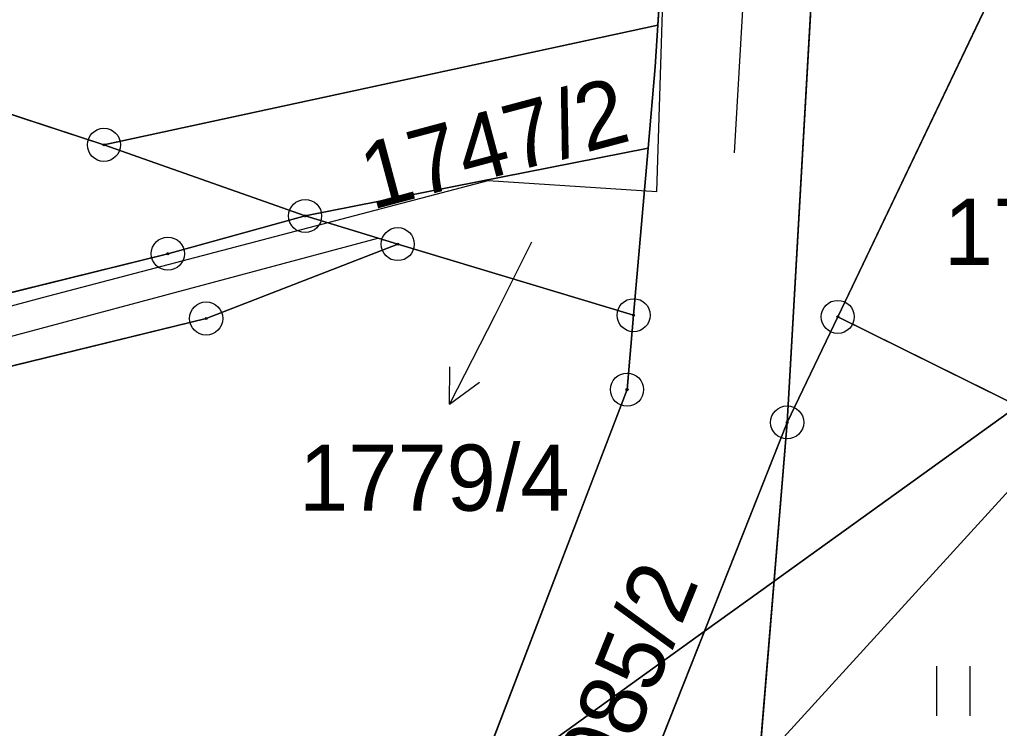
# Model space of a CAD drawing. Extents: x -706130 to -698555, y -971544 to -967260.
# Drawn here: x -703393.79 to -703364.17, y -970838.1 to -970816.67 of the extents above; entities that cross this region are included whole.
import ezdxf

# ---------------------------------------------------------------- set-up
doc = ezdxf.new("R2010")
doc.units = 0
for name, color, linetype in [('BPEJ hranice S', 7, 'Continuous'), ('BPEJ I-II trida ochrany S', 7, 'Continuous'), ('Hranice intravilán', 7, 'Continuous'), ('KN_Hranice_parcel', 7, 'Continuous'), ('KN_Parcelni cisla', 7, 'Continuous'), ('KN_Parcelni cisla_sipky', 7, 'Continuous'), ('KN_Polygon parcely', 7, 'Continuous'), ('KN_POZEMKY_14_OSTATNI PLOCHA', 7, 'Continuous'), ('KN_POZEMKY_5_ZAHRADA', 7, 'Continuous'), ('KN_POZEMKY_7_TTP', 7, 'Continuous'), ('KN_VYUZITI_17_ostatni plocha_ostatni komunikace', 7, 'Continuous'), ('KN_Věcná břemena k části', 7, 'Continuous'), ('KN_Značky bodu BP', 7, 'Continuous'), ('KN_Značky kultur', 7, 'Continuous'), ('Komunikace mistni obsluzne - osy S', 7, 'Continuous'), ('Plochy smíšené nezastavěného území všeobecné S', 7, 'Continuous'), ('Plochy smíšené obytné venkovské S', 7, 'Continuous'), ('Plochy verejnych prostranstvi - komunikace ostatni S', 7, 'Continuous'), ('Plochy zeleně sídelní ostatní S', 7, 'Continuous'), ('Plochy zemědělské všeobecné CELEK S', 7, 'Continuous'), ('Regulační bloky v krajině S', 7, 'Continuous'), ('Regulační bloky zastavěné S', 7, 'Continuous'), ('Trasy turistické N', 7, 'Continuous'), ('Vodovodní řady - rozváděcí S', 7, 'Continuous'), ('VÝŠKOPIS_vrstevnice zesílená', 7, 'Continuous'), ('Zastavene uzemi N', 7, 'Continuous'), ('Zastavene uzemi plochy N', 7, 'Continuous')]:
    doc.layers.add(name, color=color, linetype=linetype)

msp = doc.modelspace()

# ---------------------------------------------------------------- linework, layer by layer
at = {"layer": 'BPEJ hranice S'}
for points in [[(-703511.493, -970826.755), (-703487.954, -970832.642), (-703469.06, -970840.389), (-703458.611, -970843.043), (-703453.704, -970844.29), (-703453.558, -970844.327), (-703451.603, -970844.823), (-703449.547, -970845.346), (-703428.176, -970850.614), (-703421.765, -970850.513), (-703408.353, -970850.304), (-703393.176, -970847.825), (-703380.091, -970840.026), (-703378.619, -970839.149), (-703373.094, -970835.171), (-703370.987, -970833.655), (-703370.956, -970833.633), (-703363.621, -970828.353), (-703359.978, -970825.732), (-703359.389, -970819.602), (-703358.799, -970812.528)], [(-703362.883, -970856.857), (-703362.538, -970853.138), (-703360.863, -970835.097), (-703360.378, -970829.958), (-703359.978, -970825.732), (-703363.621, -970828.353), (-703370.956, -970833.633), (-703370.987, -970833.655), (-703373.094, -970835.171), (-703378.619, -970839.149), (-703380.091, -970840.026), (-703393.176, -970847.825), (-703408.353, -970850.304)]]:
    msp.add_lwpolyline(points, dxfattribs=at)
at = {"layer": 'BPEJ I-II trida ochrany S'}
for p, q in [((-703363.621, -970828.353), (-703370.956, -970833.633)), ((-703370.987, -970833.655), (-703373.093, -970835.171)), ((-703370.956, -970833.633), (-703370.987, -970833.655)), ((-703370.987, -970833.655), (-703370.987, -970833.655)), ((-703370.987, -970833.655), (-703370.987, -970833.655)), ((-703373.093, -970835.171), (-703379.28, -970850.79))]:
    msp.add_line(p, q, dxfattribs=at)
at = {"layer": 'Hranice intravilán'}
msp.add_lwpolyline([(-703437.55, -970805.26), (-703391.24, -970820.46), (-703385.16, -970822.61), (-703382.36, -970823.46), (-703375.23, -970825.61), (-703375.43, -970827.86), (-703384, -970850.23), (-703384.61, -970882.12), (-703379.84, -970879.04), (-703359.8, -970881.15), (-703325.48, -970887.18), (-703322.73, -970883.71), (-703361.41, -970853.84), (-703372.11, -970847.25), (-703370.59, -970828.85), (-703368.88, -970798.82)], dxfattribs=at)
at = {"layer": 'KN_Hranice_parcel'}
for p, q in [((-703369.06, -970825.66), (-703355, -970796.22)), ((-703391.24, -970820.46), (-703437.55, -970805.26)), ((-703374.5, -970816.84), (-703374.44, -970815.92)), ((-703374.5, -970816.84), (-703391.24, -970820.46)), ((-703391.24, -970820.46), (-703385.16, -970822.61)), ((-703385.16, -970822.61), (-703374.79, -970820.56)), ((-703375.23, -970825.61), (-703374.79, -970820.56)), ((-703389.31, -970823.75), (-703385.16, -970822.61)), ((-703385.16, -970822.61), (-703382.36, -970823.46)), ((-703382.36, -970823.46), (-703388.15, -970825.71)), ((-703375.23, -970825.61), (-703382.36, -970823.46)), ((-703370.59, -970828.85), (-703369.06, -970825.66)), ((-703369.06, -970825.66), (-703358.84, -970830.72)), ((-703370.59, -970828.85), (-703379.28, -970850.79))]:
    msp.add_line(p, q, dxfattribs=at)
for points in [[(-703378.26, -970759.04), (-703372.05, -970774.7), (-703369.35, -970794.38), (-703368.88, -970798.82), (-703370.59, -970828.85)], [(-703374.79, -970820.56), (-703374.58, -970818.1), (-703374.5, -970816.84)], [(-703448.86, -970837.18), (-703442.53, -970831.54), (-703437.23, -970829.33), (-703432.41, -970829.1), (-703418.87, -970828.7), (-703402.06, -970826.91), (-703389.31, -970823.75)], [(-703388.15, -970825.71), (-703402.39, -970829.19), (-703411.87, -970830.14)], [(-703384.61, -970882.12), (-703384, -970850.23), (-703375.43, -970827.86), (-703375.23, -970825.61)], [(-703370.59, -970828.85), (-703372.11, -970847.25), (-703365.99, -970850.99)]]:
    msp.add_lwpolyline(points, dxfattribs=at)
at = {"layer": 'KN_Parcelni cisla_sipky'}
for p, q in [((-703378.32, -970823.4), (-703379.43, -970825.62)), ((-703379.43, -970825.62), (-703380.792, -970828.294)), ((-703380.792, -970828.294), (-703380.784, -970827.174)), ((-703380.792, -970828.294), (-703379.892, -970827.629))]:
    msp.add_line(p, q, dxfattribs=at)
at = {"layer": 'KN_Polygon parcely'}
for points in [[(-703376.78, -970917.94), (-703378.33, -970912.06), (-703381.63, -970898.17), (-703380.27, -970883.61), (-703379.84, -970879.04), (-703379.76, -970867.92), (-703379.28, -970850.79), (-703370.59, -970828.85), (-703368.88, -970798.82), (-703369.35, -970794.38), (-703372.05, -970774.7), (-703378.26, -970759.04), (-703387.25, -970738.06), (-703392.36, -970726.14), (-703398.33, -970712.21), (-703399.89, -970695.15), (-703401.39, -970678.73), (-703404.93, -970671.23), (-703416.95, -970645.24), (-703428.02, -970606.74)], [(-703374.44, -970815.92), (-703374.5, -970816.84), (-703374.58, -970818.1), (-703374.79, -970820.56), (-703375.23, -970825.61), (-703375.43, -970827.86), (-703384, -970850.23), (-703384.61, -970882.12), (-703385.88, -970899.31), (-703381.6, -970916.74), (-703381.44, -970919.86), (-703382.11, -970937.93), (-703388.71, -970960.49), (-703392.04, -970989.52), (-703392.54, -970993.91), (-703386.57, -970993.95), (-703386.32, -970992.67), (-703381.79, -970969.53), (-703376.74, -970936.32), (-703376.78, -970917.94)], [(-703402.39, -970829.19), (-703388.15, -970825.71), (-703382.36, -970823.46), (-703385.16, -970822.61), (-703389.31, -970823.75), (-703402.06, -970826.91)]]:
    msp.add_lwpolyline(points, dxfattribs=at)
for points in [[(-703355, -970796.22), (-703356.16, -970787.98), (-703354.08, -970769.21), (-703378.26, -970759.04), (-703372.05, -970774.7), (-703369.35, -970794.38), (-703368.88, -970798.82), (-703370.59, -970828.85), (-703369.06, -970825.66)], [(-703420.82, -970762.06), (-703437.55, -970805.26), (-703391.24, -970820.46), (-703374.5, -970816.84), (-703374.44, -970815.92), (-703405.6, -970814.76), (-703405.13, -970785.53), (-703399.53, -970785.68)], [(-703369.06, -970825.66), (-703358.84, -970830.72), (-703355, -970796.22)], [(-703432.41, -970829.1), (-703418.87, -970828.7), (-703402.06, -970826.91), (-703389.31, -970823.75), (-703385.16, -970822.61), (-703391.24, -970820.46), (-703437.55, -970805.26), (-703452.93, -970843.37), (-703448.86, -970837.18), (-703442.53, -970831.54), (-703437.23, -970829.33)], [(-703391.24, -970820.46), (-703385.16, -970822.61), (-703374.79, -970820.56), (-703374.58, -970818.1), (-703374.5, -970816.84)], [(-703374.79, -970820.56), (-703385.16, -970822.61), (-703382.36, -970823.46), (-703375.23, -970825.61)], [(-703425.73, -970858.68), (-703415.26, -970870.34), (-703384.61, -970882.12), (-703384, -970850.23), (-703375.43, -970827.86), (-703375.23, -970825.61), (-703382.36, -970823.46), (-703388.15, -970825.71), (-703402.39, -970829.19), (-703411.87, -970830.14)], [(-703370.59, -970828.85), (-703372.11, -970847.25), (-703365.99, -970850.99), (-703361.41, -970853.84), (-703358.84, -970830.72), (-703369.06, -970825.66)], [(-703370.59, -970828.85), (-703379.28, -970850.79), (-703365.99, -970850.99), (-703372.11, -970847.25)]]:
    msp.add_lwpolyline(points, close=True, dxfattribs=at)
at = {"layer": 'KN_POZEMKY_14_OSTATNI PLOCHA'}
for p, q in [((-703368.88, -970798.82), (-703370.59, -970828.85)), ((-703374.5, -970816.84), (-703374.44, -970815.92)), ((-703374.58, -970818.1), (-703374.5, -970816.84)), ((-703374.79, -970820.56), (-703374.58, -970818.1)), ((-703375.23, -970825.61), (-703374.79, -970820.56)), ((-703375.43, -970827.86), (-703375.23, -970825.61)), ((-703384, -970850.23), (-703375.43, -970827.86)), ((-703370.59, -970828.85), (-703379.28, -970850.79))]:
    msp.add_line(p, q, dxfattribs=at)
at = {"layer": 'KN_POZEMKY_5_ZAHRADA'}
for p, q in [((-703379.28, -970850.79), (-703370.59, -970828.85)), ((-703370.59, -970828.85), (-703372.11, -970847.25))]:
    msp.add_line(p, q, dxfattribs=at)
at = {"layer": 'KN_POZEMKY_7_TTP'}
for p, q in [((-703355, -970796.22), (-703369.06, -970825.66)), ((-703369.06, -970825.66), (-703355, -970796.22)), ((-703370.59, -970828.85), (-703368.88, -970798.82)), ((-703391.24, -970820.46), (-703437.55, -970805.26)), ((-703437.55, -970805.26), (-703391.24, -970820.46)), ((-703374.44, -970815.92), (-703374.5, -970816.84)), ((-703374.5, -970816.84), (-703391.24, -970820.46)), ((-703391.24, -970820.46), (-703374.5, -970816.84)), ((-703374.5, -970816.84), (-703374.58, -970818.1)), ((-703374.58, -970818.1), (-703374.79, -970820.56)), ((-703385.16, -970822.61), (-703391.24, -970820.46)), ((-703391.24, -970820.46), (-703385.16, -970822.61)), ((-703385.16, -970822.61), (-703374.79, -970820.56)), ((-703374.79, -970820.56), (-703385.16, -970822.61)), ((-703374.79, -970820.56), (-703375.23, -970825.61)), ((-703389.31, -970823.75), (-703385.16, -970822.61)), ((-703385.16, -970822.61), (-703389.31, -970823.75)), ((-703382.36, -970823.46), (-703385.16, -970822.61)), ((-703385.16, -970822.61), (-703382.36, -970823.46)), ((-703382.36, -970823.46), (-703388.15, -970825.71)), ((-703388.15, -970825.71), (-703382.36, -970823.46)), ((-703375.23, -970825.61), (-703382.36, -970823.46)), ((-703382.36, -970823.46), (-703375.23, -970825.61)), ((-703402.06, -970826.91), (-703389.31, -970823.75)), ((-703389.31, -970823.75), (-703402.06, -970826.91)), ((-703388.15, -970825.71), (-703402.39, -970829.19)), ((-703402.39, -970829.19), (-703388.15, -970825.71)), ((-703375.23, -970825.61), (-703375.43, -970827.86)), ((-703369.06, -970825.66), (-703370.59, -970828.85)), ((-703370.59, -970828.85), (-703369.06, -970825.66)), ((-703358.84, -970830.72), (-703369.06, -970825.66)), ((-703369.06, -970825.66), (-703358.84, -970830.72)), ((-703375.43, -970827.86), (-703384, -970850.23)), ((-703372.11, -970847.25), (-703370.59, -970828.85))]:
    msp.add_line(p, q, dxfattribs=at)
at = {"layer": 'KN_VYUZITI_17_ostatni plocha_ostatni komunikace'}
for p, q in [((-703368.88, -970798.82), (-703370.59, -970828.85)), ((-703374.5, -970816.84), (-703374.44, -970815.92)), ((-703374.58, -970818.1), (-703374.5, -970816.84)), ((-703374.79, -970820.56), (-703374.58, -970818.1)), ((-703375.23, -970825.61), (-703374.79, -970820.56)), ((-703375.43, -970827.86), (-703375.23, -970825.61)), ((-703384, -970850.23), (-703375.43, -970827.86)), ((-703370.59, -970828.85), (-703379.28, -970850.79))]:
    msp.add_line(p, q, dxfattribs=at)
at = {"layer": 'KN_Věcná břemena k části'}
msp.add_lwpolyline([(-703440.4, -970830.65), (-703434.44, -970829.83), (-703417.19, -970829.25), (-703398.86, -970827.53), (-703382.96, -970823.28), (-703385.16, -970822.61), (-703389.31, -970823.75), (-703402.06, -970826.91), (-703418.87, -970828.7), (-703432.41, -970829.1), (-703437.23, -970829.33)], close=True, dxfattribs=at)
at = {"layer": 'KN_Značky bodu BP'}
for centre, radius in [((-703391.24, -970820.46), 0.5), ((-703391.24, -970820.46), 0.0303), ((-703385.16, -970822.61), 0.5), ((-703385.16, -970822.61), 0.0303), ((-703382.36, -970823.46), 0.5), ((-703389.31, -970823.75), 0.5), ((-703382.36, -970823.46), 0.0303), ((-703389.31, -970823.75), 0.0303), ((-703375.23, -970825.61), 0.5), ((-703369.06, -970825.66), 0.5), ((-703388.15, -970825.71), 0.5), ((-703388.15, -970825.71), 0.0303), ((-703375.23, -970825.61), 0.0303), ((-703369.06, -970825.66), 0.0303), ((-703375.43, -970827.86), 0.5), ((-703375.43, -970827.86), 0.0303), ((-703370.59, -970828.85), 0.5), ((-703370.59, -970828.85), 0.0303)]:
    msp.add_circle(centre, radius, dxfattribs=at)
at = {"layer": 'KN_Značky kultur'}
for p, q in [((-703366.061, -970837.72), (-703366.061, -970836.22)), ((-703365.06, -970837.72), (-703365.06, -970836.22))]:
    msp.add_line(p, q, dxfattribs=at)
at = {"layer": 'Komunikace mistni obsluzne - osy S'}
msp.add_lwpolyline([(-703430.788, -970606.026), (-703418.218, -970645.464), (-703405.364, -970675.653), (-703401.342, -970711.093), (-703373.414, -970775.071), (-703370.812, -970796.969), (-703372.19, -970820.704)], dxfattribs=at)
at = {"layer": 'Plochy smíšené nezastavěného území všeobecné S'}
for p, q in [((-703364.689, -970816.507), (-703369.06, -970825.66)), ((-703382.36, -970823.46), (-703388.15, -970825.71)), ((-703375.23, -970825.61), (-703382.36, -970823.46)), ((-703388.15, -970825.71), (-703402.39, -970829.19)), ((-703375.43, -970827.86), (-703375.23, -970825.61)), ((-703369.06, -970825.66), (-703358.84, -970830.72)), ((-703384, -970850.23), (-703375.43, -970827.86))]:
    msp.add_line(p, q, dxfattribs=at)
at = {"layer": 'Plochy smíšené obytné venkovské S'}
for p, q in [((-703369.06, -970825.66), (-703370.59, -970828.85)), ((-703358.84, -970830.72), (-703369.06, -970825.66)), ((-703370.59, -970828.85), (-703379.28, -970850.79))]:
    msp.add_line(p, q, dxfattribs=at)
at = {"layer": 'Plochy verejnych prostranstvi - komunikace ostatni S'}
for p, q in [((-703369.06, -970825.66), (-703364.689, -970816.507)), ((-703374.79, -970820.56), (-703385.16, -970822.61)), ((-703385.16, -970822.61), (-703389.31, -970823.75)), ((-703382.36, -970823.46), (-703375.23, -970825.61)), ((-703389.31, -970823.75), (-703402.06, -970826.91)), ((-703370.59, -970828.85), (-703369.06, -970825.66))]:
    msp.add_line(p, q, dxfattribs=at)
for points in [[(-703407.35, -970679.31), (-703405.87, -970693.05), (-703403.94, -970710.94), (-703400.66, -970717.4), (-703399.43, -970720.25), (-703383.99, -970755.1), (-703376.46, -970774.76), (-703374.68, -970786.33), (-703373.21, -970795.9), (-703374.44, -970815.92), (-703374.5, -970816.84), (-703374.58, -970818.1), (-703374.79, -970820.56)], [(-703418.68, -970830.83), (-703411.87, -970830.14), (-703402.39, -970829.19), (-703388.15, -970825.71), (-703382.36, -970823.46)], [(-703375.23, -970825.61), (-703375.43, -970827.86), (-703384, -970850.23), (-703384.61, -970882.12), (-703385.88, -970899.31), (-703381.6, -970916.74), (-703381.44, -970919.86), (-703382.11, -970937.93), (-703388.71, -970960.49), (-703392.04, -970989.52)], [(-703376.78, -970917.94), (-703378.33, -970912.06), (-703381.63, -970898.17), (-703380.27, -970883.61), (-703379.84, -970879.04), (-703379.76, -970867.92), (-703379.28, -970850.79), (-703370.59, -970828.85)]]:
    msp.add_lwpolyline(points, dxfattribs=at)
at = {"layer": 'Plochy zeleně sídelní ostatní S'}
for p, q in [((-703437.55, -970805.26), (-703391.24, -970820.46)), ((-703374.5, -970816.84), (-703374.44, -970815.92)), ((-703374.58, -970818.1), (-703374.5, -970816.84)), ((-703374.79, -970820.56), (-703374.58, -970818.1)), ((-703391.24, -970820.46), (-703385.16, -970822.61)), ((-703385.16, -970822.61), (-703374.79, -970820.56))]:
    msp.add_line(p, q, dxfattribs=at)
at = {"layer": 'Plochy zemědělské všeobecné CELEK S'}
for p, q in [((-703391.24, -970820.46), (-703437.55, -970805.26)), ((-703385.16, -970822.61), (-703391.24, -970820.46)), ((-703389.31, -970823.75), (-703385.16, -970822.61))]:
    msp.add_line(p, q, dxfattribs=at)
msp.add_lwpolyline([(-703418.87, -970828.7), (-703402.06, -970826.91), (-703389.31, -970823.75)], dxfattribs=at)
at = {"layer": 'Regulační bloky v krajině S'}
for p, q in [((-703391.24, -970820.46), (-703437.55, -970805.26)), ((-703364.689, -970816.507), (-703369.06, -970825.66)), ((-703385.16, -970822.61), (-703391.24, -970820.46)), ((-703389.31, -970823.75), (-703385.16, -970822.61)), ((-703382.36, -970823.46), (-703388.15, -970825.71)), ((-703375.23, -970825.61), (-703382.36, -970823.46)), ((-703388.15, -970825.71), (-703402.39, -970829.19)), ((-703375.43, -970827.86), (-703375.23, -970825.61)), ((-703369.06, -970825.66), (-703358.84, -970830.72)), ((-703384, -970850.23), (-703375.43, -970827.86))]:
    msp.add_line(p, q, dxfattribs=at)
msp.add_lwpolyline([(-703418.87, -970828.7), (-703402.06, -970826.91), (-703389.31, -970823.75)], dxfattribs=at)
at = {"layer": 'Regulační bloky zastavěné S'}
for p, q in [((-703369.06, -970825.66), (-703364.689, -970816.507)), ((-703374.79, -970820.56), (-703385.16, -970822.61)), ((-703385.16, -970822.61), (-703389.31, -970823.75)), ((-703382.36, -970823.46), (-703375.23, -970825.61)), ((-703389.31, -970823.75), (-703402.06, -970826.91)), ((-703369.06, -970825.66), (-703370.59, -970828.85)), ((-703370.59, -970828.85), (-703369.06, -970825.66)), ((-703358.84, -970830.72), (-703369.06, -970825.66)), ((-703370.59, -970828.85), (-703379.28, -970850.79))]:
    msp.add_line(p, q, dxfattribs=at)
for points in [[(-703407.35, -970679.31), (-703405.87, -970693.05), (-703403.94, -970710.94), (-703400.66, -970717.4), (-703399.43, -970720.25), (-703383.99, -970755.1), (-703376.46, -970774.76), (-703374.68, -970786.33), (-703373.21, -970795.9), (-703374.44, -970815.92), (-703374.5, -970816.84), (-703374.58, -970818.1), (-703374.79, -970820.56)], [(-703418.68, -970830.83), (-703411.87, -970830.14), (-703402.39, -970829.19), (-703388.15, -970825.71), (-703382.36, -970823.46)], [(-703375.23, -970825.61), (-703375.43, -970827.86), (-703384, -970850.23), (-703384.61, -970882.12), (-703385.88, -970899.31), (-703381.6, -970916.74), (-703381.44, -970919.86), (-703382.11, -970937.93), (-703388.71, -970960.49), (-703392.04, -970989.52)], [(-703376.78, -970917.94), (-703378.33, -970912.06), (-703381.63, -970898.17), (-703380.27, -970883.61), (-703379.84, -970879.04), (-703379.76, -970867.92), (-703379.28, -970850.79), (-703370.59, -970828.85)]]:
    msp.add_lwpolyline(points, dxfattribs=at)
at = {"layer": 'Trasy turistické N'}
msp.add_lwpolyline([(-703428.02, -970606.74), (-703416.95, -970645.24), (-703404.93, -970671.23), (-703401.39, -970678.73), (-703398.33, -970712.21), (-703387.25, -970738.06), (-703378.26, -970759.04), (-703372.05, -970774.7), (-703368.88, -970798.82), (-703370.59, -970828.85), (-703379.28, -970850.79), (-703379.76, -970867.92), (-703379.84, -970879.04), (-703380.27, -970883.61), (-703381.63, -970898.17), (-703378.33, -970912.06), (-703376.78, -970917.94), (-703376.74, -970936.32), (-703381.79, -970969.53), (-703386.32, -970992.67), (-703386.57, -970993.95)], dxfattribs=at)
at = {"layer": 'Vodovodní řady - rozváděcí S'}
msp.add_lwpolyline([(-703476.43, -970864.89), (-703475.941, -970865.34), (-703473.335, -970866.935), (-703443.304, -970833.201), (-703437.285, -970830.886), (-703404.411, -970828.108), (-703393.1, -970825.074), (-703379.63, -970821.54), (-703374.529, -970821.865), (-703373.866, -970800.746), (-703371.31, -970790.326), (-703375.057, -970772.152), (-703382.885, -970748.723), (-703395.355, -970721.994), (-703400.142, -970704.227), (-703400.891, -970700.801), (-703405.476, -970679.385), (-703414.392, -970657.693), (-703429.867, -970607.822)], dxfattribs=at)
at = {"layer": 'VÝŠKOPIS_vrstevnice zesílená'}
msp.add_lwpolyline([(-703359.111, -970805.821), (-703358.54, -970817.235), (-703359.539, -970822.942), (-703363.249, -970830.218), (-703376.66, -970844.913), (-703381.511, -970854.615), (-703382.794, -970860.036), (-703383.65, -970871.45), (-703381.511, -970905.691), (-703383.508, -970914.108), (-703388.502, -970919.244), (-703394.636, -970919.815)], dxfattribs=at)
at = {"layer": 'Zastavene uzemi N'}
msp.add_lwpolyline([(-703437.55, -970805.26), (-703391.24, -970820.46), (-703385.16, -970822.61), (-703382.36, -970823.46), (-703375.23, -970825.61), (-703375.43, -970827.86), (-703384, -970850.23), (-703384.61, -970882.12), (-703385.88, -970899.31), (-703381.6, -970916.74), (-703381.44, -970919.86), (-703382.11, -970937.93), (-703384.839, -970947.259), (-703348.179, -970954.542), (-703343.15, -970919.73), (-703368.03, -970914.24), (-703359.88, -970886.03), (-703359.8, -970881.15), (-703359.44, -970867.07), (-703359.26, -970862.78), (-703361.41, -970853.84), (-703358.84, -970830.72), (-703369.06, -970825.66), (-703364.689, -970816.507)], dxfattribs=at)
at = {"layer": 'Zastavene uzemi plochy N'}
for points in [[(-703437.55, -970805.26), (-703391.24, -970820.46), (-703385.16, -970822.61), (-703382.36, -970823.46), (-703375.23, -970825.61), (-703375.43, -970827.86), (-703384, -970850.23), (-703384.61, -970882.12), (-703385.88, -970899.31), (-703381.6, -970916.74), (-703381.44, -970919.86), (-703382.11, -970937.93), (-703384.839, -970947.259)], [(-703384.839, -970947.259), (-703348.179, -970954.542), (-703343.15, -970919.73), (-703368.03, -970914.24), (-703359.88, -970886.03), (-703359.8, -970881.15), (-703359.44, -970867.07), (-703359.26, -970862.78), (-703361.41, -970853.84), (-703358.84, -970830.72), (-703369.06, -970825.66), (-703364.689, -970816.507)]]:
    msp.add_lwpolyline(points, dxfattribs=at)

# ---------------------------------------------------------------- texts
at = {"layer": 'KN_Parcelni cisla'}
for s, rotation, p in [('1747/2', 15, (-703383.15, -970822.431)), ('1985/2', 68, (-703376.303, -970841.239))]:
    msp.add_text(s, height=2, rotation=rotation, dxfattribs=at).set_placement(p)
for s, p in [('1744/2', (-703365.85, -970824.09)), ('1779/4', (-703385.344, -970831.52))]:
    msp.add_text(s, height=2, dxfattribs=at).set_placement(p)

doc.saveas('drawing.dxf')
